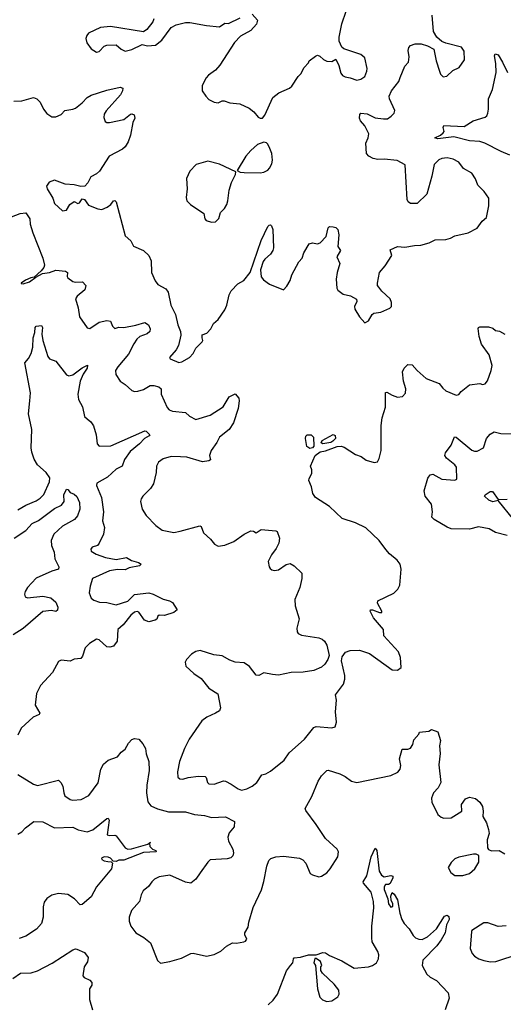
# Model space of a CAD drawing. Extents: x 2133489 to 2292442, y 756223 to 916462.
# Tile 371 of 463: x 2257348 to 2261044, y 845777 to 853310. Entities that reach past the tile are written whole.
import ezdxf

# ---------------------------------------------------------------- set-up
doc = ezdxf.new("R2010")
doc.units = 0

msp = doc.modelspace()

# ---------------------------------------------------------------- linework, layer by layer
at = {"layer": '0CON20XD'}
for points in [[(2257304.1, 852685.9), (2257365, 852688), (2257455, 852714.2), (2257478.8, 852705), (2257505, 852678), (2257529.4, 852625), (2257555, 852592), (2257595, 852566.2), (2257625, 852566.2), (2257665, 852583.8), (2257694.1, 852615.9), (2257755, 852624), (2257775, 852634), (2257826.4, 852673.6), (2257865, 852714.4), (2257895, 852731.1), (2258015, 852770.6), (2258115, 852794.2), (2258136.2, 852785), (2258134, 852765), (2258119.2, 852735), (2258008.3, 852611.7), (2257995, 852587.5), (2257990.8, 852560.8), (2258001.7, 852531.7), (2258015, 852522), (2258035, 852522), (2258143.9, 852546.1), (2258195, 852587.5), (2258205, 852590), (2258223, 852583), (2258228.8, 852555), (2258213.3, 852523.3), (2258196, 852425), (2258177.1, 852375), (2258153.4, 852336.6), (2258135, 852319.2), (2258032, 852265), (2257958.2, 852151.8), (2257935, 852130), (2257892.4, 852107.6), (2257868.8, 852061.2), (2257845, 852036.7), (2257816.4, 852033.6), (2257765, 852047.5), (2257695, 852052.2), (2257615, 852081.4), (2257573.2, 852066.8), (2257554.2, 852035), (2257558, 852015), (2257601.2, 851945), (2257615, 851902.5), (2257675, 851847.5), (2257705, 851852.5), (2257732.5, 851895), (2257765, 851920), (2257793.6, 851903.6), (2257805, 851907.5), (2257825, 851940), (2257843, 851933), (2257875, 851890), (2257945, 851862.5), (2257975, 851857.5), (2258017.5, 851875), (2258043.9, 851896.1), (2258065, 851923.3), (2258075, 851927.5), (2258085, 851917.5), (2258153.8, 851655), (2258196.8, 851616.8), (2258217.5, 851577.5), (2258294.4, 851544.4), (2258334, 851505), (2258354.2, 851465), (2258356, 851375), (2258383, 851313), (2258405, 851283.3), (2258465, 851251.2), (2258484, 851225), (2258504.2, 851125), (2258539.2, 851055), (2258557.1, 850975), (2258576, 850925), (2258579.2, 850895), (2258563, 850817), (2258544, 850785), (2258493.3, 850725), (2258497.5, 850715), (2258565, 850686), (2258587.9, 850692.1), (2258646.7, 850725), (2258673.3, 850755), (2258693.9, 850796.1), (2258742.5, 850845), (2258747.5, 850855), (2258743.3, 850875), (2258741.7, 850898.3), (2258778.3, 850911.7), (2258810, 850945), (2258828.8, 850985), (2258865, 851016.2), (2258915, 851090), (2258931.4, 851125), (2258950, 851205), (2258963.9, 851236.1), (2259015, 851289.2), (2259061.2, 851315), (2259109.2, 851375), (2259195, 851620), (2259245, 851727.5), (2259255, 851737.5), (2259265, 851740), (2259273, 851733), (2259283.3, 851705), (2259288.8, 851565), (2259283.8, 851545), (2259263.8, 851515), (2259221.3, 851478.7), (2259209.7, 851460.3), (2259189.4, 851395), (2259192.8, 851342.8), (2259210.6, 851320.6), (2259256.8, 851286.8), (2259365, 851243.8), (2259389.7, 851270.3), (2259414.3, 851315.7), (2259427.5, 851357.5), (2259481.7, 851458.3), (2259506.2, 851485), (2259518.8, 851525), (2259560, 851595), (2259585, 851602.5), (2259625, 851593.8), (2259645, 851603.3), (2259689.7, 851650.3), (2259705, 851717.5), (2259715, 851727.5), (2259745, 851726.2), (2259765, 851720), (2259778.8, 851705), (2259787.1, 851665), (2259780, 851575), (2259800, 851545), (2259772.5, 851495), (2259794.3, 851445), (2259774.4, 851375), (2259767.5, 851325), (2259772, 851255), (2259779.7, 851239.7), (2259820.9, 851210.9), (2259877.5, 851197.5), (2259922.5, 851172.5), (2259923.8, 851155), (2259907.1, 851115), (2259910, 851095), (2259945, 851036.2), (2259985, 850990), (2260013.8, 851005), (2260043.3, 851055), (2260055, 851063.3), (2260108.8, 851071.2), (2260177.7, 851102.3), (2260190, 851115), (2260190, 851145), (2260178.8, 851175), (2260115, 851233.3), (2260092.7, 851262.7), (2260083.8, 851275), (2260083.8, 851295), (2260098.8, 851375), (2260142.3, 851427.7), (2260192.5, 851505), (2260180, 851550), (2260235, 851573.8), (2260291.2, 851568.8), (2260365, 851582), (2260415, 851584), (2260477.3, 851602.7), (2260523.9, 851626.1), (2260605, 851627.5), (2260641.7, 851638.3), (2260675, 851656.7), (2260775, 851680), (2260845, 851713.8), (2260882.1, 851767.9), (2260915, 851797.5), (2260934.2, 851885), (2260933.8, 851945), (2260898.8, 851995), (2260850, 852045), (2260833, 852093), (2260805, 852136.7), (2260740.7, 852170.7), (2260705, 852218.6), (2260662, 852242), (2260615, 852252.2), (2260575, 852247.8), (2260552.6, 852237.4), (2260515, 852202.5), (2260498.6, 852111.4), (2260460, 851975), (2260387, 851903), (2260335, 851904), (2260316.7, 851915), (2260308.8, 851935), (2260295, 852200), (2260233, 852233), (2260135, 852241.9), (2260085, 852239.2), (2260048.7, 852248.7), (2260015.5, 852265.5), (2260000, 852285), (2259992.9, 852365), (2260011.1, 852405), (2260015.5, 852435.5), (2259987.1, 852497.1), (2259952, 852535), (2259946, 852555), (2259947.5, 852585), (2259956.7, 852593.3), (2260005, 852589.2), (2260065, 852560), (2260128.3, 852551.7), (2260158.3, 852551.7), (2260187.7, 852572.3), (2260210, 852595), (2260216.2, 852615), (2260174, 852705), (2260171.2, 852725), (2260190, 852765), (2260245, 852838), (2260255, 852866.2), (2260292.5, 852955), (2260318.8, 852985), (2260323.8, 853025), (2260316.2, 853075), (2260322.3, 853097.7), (2260335, 853112.5), (2260370, 853125), (2260416.1, 853126.1), (2260465, 853110), (2260513.3, 853085), (2260531.2, 852995), (2260556.1, 852916.1), (2260565, 852892.5), (2260585, 852873.3), (2260613.6, 852876.4), (2260659.5, 852920.5), (2260705.8, 852944.2), (2260747.3, 853002.7), (2260745, 853070), (2260725, 853100), (2260605, 853130), (2260575, 853143.8), (2260536.2, 853175), (2260510.3, 853220.3), (2260500, 853345)], [(2258373.3, 853315), (2258366.1, 853293.9), (2258320, 853235), (2258295, 853216.7), (2258042.3, 853257.7), (2257965, 853250), (2257875, 853206.2), (2257861.7, 853188.3), (2257853.3, 853165), (2257861.7, 853131.7), (2257895, 853087.5), (2257935, 853060), (2257955, 853066), (2257993.9, 853106.1), (2258015, 853114.5), (2258085, 853116.5), (2258125, 853083.3), (2258155, 853068.6), (2258205, 853080.8), (2258285, 853120), (2258325, 853108.8), (2258385, 853114), (2258435, 853152), (2258505, 853250), (2258545, 853271.2), (2258615, 853288.8), (2258648.3, 853288.3), (2258775, 853264), (2258875, 853256.2), (2258915, 853282), (2258945, 853280), (2259033.3, 853325)], [(2259125, 853352.5), (2259166.7, 853305), (2259158.8, 853275), (2259114.3, 853225.7), (2259035, 853182.5), (2258989.2, 853135), (2258878.3, 852961.7), (2258845, 852924.2), (2258791.2, 852885), (2258773.8, 852865), (2258743.8, 852805), (2258743.3, 852765), (2258770, 852725), (2258795, 852700), (2258835, 852678.8), (2258865, 852673.3), (2258895, 852688.8), (2258911.7, 852688.3), (2258955, 852673.8), (2259030, 852665), (2259103, 852633), (2259137.5, 852605), (2259170, 852565), (2259185, 852557.5), (2259205, 852557.5)], [(2259205, 852557.5), (2259221.7, 852578.3), (2259283.3, 852715), (2259328.8, 852751.2), (2259410, 852785), (2259429.3, 852800.7), (2259477.5, 852875), (2259497.5, 852895), (2259522.5, 852945), (2259555, 852980), (2259560, 852995), (2259608.3, 853031.7), (2259625, 853037.5), (2259641.7, 853031.7), (2259670, 853005), (2259695, 852992.5), (2259735, 852990), (2259765, 853007.5), (2259788.5, 852958.5), (2259801.7, 852901.7), (2259815, 852883.3), (2259835, 852871.2), (2259875, 852866), (2259925, 852846), (2259955, 852854.2), (2259985.8, 852875), (2260001.4, 852915), (2260002.9, 852935), (2259985, 853016.7), (2259955, 853043.3), (2259825, 853086), (2259810.3, 853100.3), (2259789.2, 853145), (2259789.2, 853175), (2259810.9, 853279.1), (2259842.5, 853375)], [(2261095, 852272.2), (2261028.8, 852301.2), (2260902.5, 852365), (2260865, 852377.5), (2260785, 852382.1), (2260665, 852412.9), (2260545, 852397.5), (2260522, 852405), (2260565, 852425.8), (2260585.8, 852445), (2260591.4, 852455), (2260585.8, 852485), (2260590.6, 852499.4), (2260745, 852492.5), (2260815, 852536), (2260905, 852564.2), (2260918, 852575), (2260926.6, 852593.4), (2260930, 852625), (2260930, 852705), (2260962.9, 852775), (2260988.5, 852905), (2260987.5, 852975), (2260976.2, 853033.8), (2260981.2, 853048.8), (2261005, 853041.2), (2261038.9, 852985), (2261075.5, 852905)], [(2259185, 852138), (2259215, 852144), (2259245, 852158.8), (2259257.3, 852172.7), (2259275, 852207.5), (2259280, 852235), (2259276, 852285), (2259261.2, 852325), (2259245, 852357.5), (2259235, 852367.5), (2259215, 852373.3), (2259165, 852353.8), (2259115, 852310), (2259076.7, 852265), (2259010, 852155), (2259033, 852143), (2259065, 852140), (2259185, 852138)], [(2258815, 851760), (2258845, 851763.3), (2258870.7, 851789.3), (2258883.3, 851835), (2258914.1, 851865.9), (2258931.2, 851895), (2258940, 851925), (2258948, 852005), (2258966.2, 852065), (2258997.5, 852125), (2259000, 852145), (2258875, 852203.3), (2258785, 852228), (2258697.3, 852202.7), (2258648.8, 852151.2), (2258624, 852095), (2258628.8, 852015), (2258619.3, 851949.3), (2258626.7, 851925), (2258653.3, 851895), (2258755.9, 851825.9), (2258763.3, 851785), (2258773.6, 851773.6), (2258815, 851760)], [(2257285, 851802.5), (2257353, 851827), (2257395, 851832.5), (2257425, 851786.2), (2257429.4, 851745), (2257449.7, 851679.7), (2257525, 851484.4), (2257538.1, 851431.9), (2257532.9, 851415), (2257512.4, 851387.6), (2257460, 851340), (2257433.9, 851336.1), (2257392.8, 851317.2), (2257359.2, 851295), (2257360.3, 851290.3), (2257375, 851289.1), (2257424.4, 851305), (2257470.3, 851339.7), (2257523.2, 851366.8), (2257575, 851374.6), (2257623.9, 851393.9), (2257697.5, 851385), (2257712.5, 851375), (2257711.2, 851345), (2257716.7, 851335), (2257755, 851308), (2257775, 851301.4), (2257827.5, 851305), (2257854, 851275), (2257846.4, 851243.6), (2257786.2, 851195), (2257776, 851175), (2257795.7, 851105), (2257805, 851037.5), (2257865, 850952.5), (2257885, 850947.5), (2257955, 850995.8), (2258015, 851008.8), (2258043.3, 851003.3), (2258056.7, 850965), (2258075, 850946.7), (2258105, 850958), (2258145, 850955.7), (2258235, 850971.5), (2258304.2, 850994.2), (2258333.8, 850975), (2258345.8, 850945), (2258343.8, 850925), (2258323.4, 850906.6), (2258266, 850885), (2258244.2, 850865), (2258219.7, 850830.3), (2258179.7, 850750.3), (2258098.8, 850655), (2258081.2, 850625), (2258084, 850595), (2258115, 850543.3), (2258155, 850520), (2258205, 850473.8), (2258225, 850466), (2258251.3, 850468.7), (2258295, 850481.1), (2258345, 850512.2), (2258372.2, 850512.2), (2258411.3, 850501.3), (2258429.2, 850485), (2258429.4, 850445), (2258475, 850343.8), (2258491.2, 850325), (2258515, 850315.7), (2258615, 850305.7), (2258646.8, 850276.8), (2258695, 850250), (2258805, 850284), (2258903, 850347), (2258950, 850425), (2258995, 850447.5), (2259023.3, 850415), (2259026.2, 850395), (2259017.5, 850335), (2258982.9, 850225), (2258949.2, 850175), (2258875, 850116), (2258854.2, 850075), (2258811.2, 850015), (2258800, 849975), (2258806.4, 849943.6), (2258795, 849933.8), (2258745, 849926.2), (2258625, 849961.9), (2258576.3, 849966.3), (2258505, 849968.5), (2258445, 849950), (2258410, 849925), (2258392.9, 849895), (2258390, 849845), (2258370.3, 849759.7), (2258347.9, 849722.1), (2258290, 849665), (2258276.1, 849643.9), (2258272, 849625), (2258284, 849565), (2258315, 849516.7), (2258389.1, 849439.1), (2258437.5, 849405), (2258525, 849387.5), (2258575, 849395.7), (2258725, 849438.8), (2258735, 849432.5), (2258752.5, 849385), (2258806.4, 849336.4), (2258837, 849297), (2258865, 849283.3), (2258915, 849288.8), (2258985, 849317.5), (2259065, 849374), (2259115, 849400), (2259135, 849398), (2259155, 849383.3), (2259195, 849408.8), (2259305, 849400), (2259316.7, 849395), (2259333.9, 849343.9), (2259327.5, 849305), (2259309.2, 849265), (2259272, 849215), (2259246.2, 849165), (2259253.8, 849125), (2259262.3, 849112.3), (2259275, 849101.2), (2259295, 849096.2), (2259325, 849100.8), (2259385, 849142.9), (2259415, 849148.6), (2259445, 849132.5), (2259505.6, 849075), (2259505.6, 849035), (2259489.5, 848965), (2259451.4, 848875), (2259454.1, 848825.9), (2259483.2, 848725), (2259465.4, 848655), (2259467.9, 848627.9), (2259477.5, 848615), (2259502.1, 848602.1), (2259635, 848581.5), (2259659.8, 848569.8), (2259676.9, 848555), (2259694.4, 848525), (2259712.2, 848445), (2259704.5, 848415.5), (2259680.6, 848379.4), (2259653.7, 848356.3), (2259595, 848331.5), (2259515, 848317.3), (2259423.9, 848316.1), (2259325, 848295.8), (2259280.8, 848299.2), (2259215, 848313.1), (2259175, 848293.3), (2259155, 848296.2), (2259105, 848360.8), (2259065, 848388.8), (2258995, 848395.8), (2258955, 848409.4), (2258895, 848443.3), (2258832.1, 848452.1), (2258727, 848483), (2258695, 848476.7), (2258662.5, 848455), (2258623.6, 848416.4), (2258612.5, 848395), (2258617.5, 848365), (2258678.3, 848308.3), (2258735, 848268.8), (2258793.3, 848195), (2258862.3, 848152.3), (2258883.3, 848045), (2258875, 848023.3), (2258845.9, 848004.1), (2258777.5, 847975), (2258741.2, 847945), (2258644.2, 847805), (2258608.1, 847735), (2258570.6, 847635), (2258554.2, 847555), (2258556.2, 847516.2), (2258572.3, 847502.3), (2258595, 847498.8), (2258635, 847512), (2258713.9, 847523.9), (2258765, 847520), (2258773.6, 847513.6), (2258783.8, 847475), (2258795, 847463.8), (2258835, 847462.5), (2258905, 847485.8), (2258920, 847485), (2258965, 847462), (2259016.7, 847425), (2259043.9, 847416.1), (2259085, 847425.8), (2259125, 847445.8), (2259160.8, 847475), (2259197.7, 847532.3), (2259229.5, 847540.5), (2259265, 847560.8), (2259370, 847645), (2259408.8, 847701.2), (2259524.2, 847805.8), (2259595, 847893.8), (2259615, 847902), (2259735, 847893.3), (2259759.3, 847900.7), (2259768.8, 847935), (2259762, 848015), (2259769.2, 848105), (2259760.8, 848145), (2259823.4, 848226.6), (2259834.4, 848265), (2259832.6, 848292.6), (2259807.5, 848405), (2259812, 848435), (2259837.6, 848472.4), (2259875, 848484.3), (2259945.8, 848485.8), (2260021.7, 848461.7), (2260195, 848336.7), (2260235, 848332.5), (2260262.5, 848355), (2260259.3, 848429.3), (2260242.5, 848475), (2260130, 848595), (2260128, 848645), (2260053.3, 848735), (2260026.2, 848785), (2260030, 848795), (2260044.3, 848795.7), (2260097.5, 848775), (2260115.8, 848774.2), (2260115.6, 848785), (2260083.2, 848845), (2260085.5, 848865), (2260207.7, 848922.3), (2260237.6, 848952.4), (2260254.3, 848985), (2260262.9, 849105), (2260255, 849143.3), (2260234.2, 849175), (2260175, 849222.5), (2260147.1, 849257.1), (2260096, 849325), (2259993.4, 849423.4), (2259915, 849460), (2259813.6, 849493.6), (2259715, 849586.2), (2259608.8, 849655), (2259588.8, 849685), (2259578.8, 849735), (2259558.8, 849785), (2259560.5, 849799.5), (2259581.7, 849838.3), (2259581.2, 849865), (2259572, 849895), (2259607.5, 849975), (2259644, 850005), (2259685, 850011.3), (2259775, 850043.8), (2259806.3, 850046.4), (2259828.8, 850038.8), (2259915, 849982.5), (2259957, 849967), (2259995, 849940), (2260057, 849923), (2260083, 849927), (2260096.4, 849953.6), (2260110.8, 850015), (2260110.6, 850205)], [(2257335, 849560.6), (2257395.4, 849594.6), (2257475, 849628.9), (2257505, 849649.4), (2257531.7, 849678.3), (2257575.5, 849775), (2257577.3, 849805), (2257550.5, 849845), (2257484.2, 849904.2), (2257458.7, 849948.7), (2257440.9, 850000.9), (2257436.8, 850035), (2257442.1, 850175), (2257415.6, 850295), (2257425.7, 850394.3), (2257430.8, 850455), (2257387.5, 850685), (2257415, 850716.7), (2257437.1, 850755), (2257449.2, 850805), (2257452, 850875), (2257464.3, 850915.7), (2257465.7, 850955), (2257474.6, 850965.4), (2257515, 850969.2), (2257521.9, 850955), (2257518.2, 850905), (2257524, 850855), (2257562.3, 850732.3), (2257576.4, 850716.4), (2257625, 850696.7), (2257705, 850594), (2257725, 850584.3), (2257755, 850593.5), (2257825, 850645.4), (2257865.6, 850665.6), (2257862.9, 850645), (2257832.2, 850597.8), (2257810.3, 850545), (2257791.5, 850445), (2257797.1, 850405), (2257828.9, 850348.9), (2257844.4, 850275), (2257865, 850255.7), (2257893.1, 850233.1), (2257912.6, 850202.6), (2257931.5, 850135), (2257940.8, 850065), (2257955, 850046.2), (2258045, 850050.9), (2258305, 850163.8), (2258315, 850161.2), (2258342.5, 850135), (2258337.5, 850125), (2258303.1, 850106.9), (2258265, 850066), (2258193.3, 850006.7), (2258148.5, 849945), (2258130.8, 849895), (2258085, 849870.5), (2258019.4, 849810.6), (2257938, 849765), (2257935.8, 849745), (2257972.7, 849655), (2257989.5, 849545), (2257981.4, 849475), (2257997.1, 849425), (2257990, 849375), (2257955.8, 849305), (2257942.1, 849287.9), (2257902.5, 849275), (2257890.7, 849259.3), (2257894.1, 849244.1), (2257932.1, 849222.1), (2258005, 849195.8), (2258085, 849179.2), (2258165, 849196.2), (2258202.1, 849172.1), (2258255, 849158), (2258276.7, 849145), (2258265, 849132), (2258184.4, 849115.6), (2258155, 849102), (2258095, 849104.3), (2258035, 849094.4), (2257905.9, 849034.1), (2257886, 848975), (2257879.2, 848925), (2257895, 848883.8), (2257915, 848870), (2257957.5, 848855), (2258015, 848851.4), (2258085, 848832.7), (2258175, 848861.5), (2258226.8, 848913.2), (2258335, 848924.2), (2258367.5, 848915), (2258445.7, 848875.7), (2258493.9, 848863.9), (2258515, 848850), (2258551.2, 848795), (2258525, 848775.8), (2258455, 848752.5), (2258415, 848753.3), (2258403.9, 848746.1), (2258395.9, 848724.1), (2258382.5, 848715), (2258335, 848702.5), (2258301.2, 848715), (2258258.5, 848778.5), (2258245, 848783.3), (2258225, 848777.9), (2258197.8, 848755), (2258139.8, 848680.2), (2258098.8, 848645), (2258092.5, 848555), (2258065, 848518), (2258038.3, 848508.3), (2258015, 848512.5), (2257955, 848565.7), (2257935, 848570.6), (2257881.3, 848538.7), (2257849.4, 848505), (2257829.2, 848440.8), (2257815, 848423.3), (2257765, 848418.8), (2257735, 848401.2), (2257665, 848411.2), (2257645, 848400), (2257600, 848315), (2257506, 848215), (2257476, 848155), (2257466.2, 848065), (2257501.2, 848005), (2257496.7, 847995), (2257451.2, 847975), (2257359.5, 847890.5), (2257333.4, 847836.6)], [(2260110.6, 850205), (2260117.3, 850262.7), (2260144.2, 850345), (2260145, 850457.5), (2260155, 850460), (2260195, 850436), (2260235, 850421.2), (2260275, 850427.5), (2260297.7, 850452.3), (2260300, 850485), (2260280.8, 850545), (2260274.5, 850615), (2260286.9, 850645), (2260315, 850671.8), (2260348.8, 850668.8), (2260385, 850626), (2260455, 850565.7), (2260555, 850527.5), (2260580.9, 850490.9), (2260605, 850471.2), (2260685, 850436.7), (2260705, 850443.3), (2260721.2, 850465), (2260785, 850516), (2260865, 850526.2), (2260885, 850520), (2260905, 850523.3), (2260923.9, 850546.1), (2260952.5, 850625), (2260960, 850665), (2260935, 850746.7), (2260877, 850827), (2260858.6, 850885), (2260853.1, 850946.9), (2260854.4, 850955.6), (2260865, 850960), (2260931.2, 850958.8), (2260965, 850948.8), (2260985, 850932.5), (2261015.9, 850925.9), (2261055, 850903.3)], [(2259565, 850030), (2259542.5, 850045), (2259532.3, 850105), (2259535, 850123.3), (2259545, 850134), (2259575, 850133.3), (2259592.5, 850115), (2259597, 850047), (2259585, 850033.6), (2259565, 850030)], [(2259665, 850064.5), (2259651.7, 850071.7), (2259659.5, 850090.5), (2259745, 850137.5), (2259758.3, 850128.3), (2259761.2, 850105), (2259740.8, 850085), (2259725, 850075.7), (2259665, 850064.5)], [(2261075, 849363.3), (2260985.6, 849385.6), (2260935, 849415.7), (2260855, 849431.1), (2260785, 849413.1), (2260645, 849415.6), (2260615, 849427.3), (2260515.5, 849485.5), (2260499.2, 849505), (2260504.4, 849545), (2260495, 849603.3), (2260447.5, 849665), (2260440, 849705), (2260468, 849802), (2260485, 849827.5), (2260505, 849832), (2260575, 849795.6), (2260675, 849785.8), (2260690, 849795), (2260687.4, 849887.4), (2260675, 849904.3), (2260611.2, 849955), (2260596.7, 849975), (2260603.8, 849995), (2260645.6, 850055), (2260671.7, 850118.3), (2260685, 850116.2), (2260805, 850016.2), (2260825, 850008), (2260845, 850010), (2260893.8, 850035), (2260915.8, 850105), (2260945, 850140), (2260975, 850155.8), (2261024.3, 850144.3), (2261125, 850142.5)], [(2257307, 849343), (2257395, 849401.5), (2257443.3, 849455), (2257491.6, 849478.4), (2257615, 849570), (2257666.7, 849595), (2257687.3, 849622.7), (2257686.7, 849675), (2257705, 849717.5), (2257716.1, 849716.1), (2257735, 849692.5), (2257765, 849680), (2257785, 849663.3), (2257805.6, 849615), (2257808.9, 849565), (2257790, 849515), (2257768, 849485), (2257674.7, 849435.3), (2257609.5, 849375), (2257588.6, 849325), (2257592, 849288), (2257612.9, 849235), (2257616.9, 849185), (2257647.3, 849125), (2257646, 849105), (2257595, 849090.5), (2257473.9, 849036.1), (2257407.8, 848965), (2257389.4, 848935), (2257384.4, 848914.4), (2257391.2, 848895), (2257407.5, 848887.5), (2257525, 848898.9), (2257585, 848887.3), (2257625, 848852.5), (2257639.1, 848815), (2257636.9, 848793.1), (2257625, 848783.3), (2257591.2, 848791.2), (2257525, 848782.5), (2257375, 848651.9), (2257298, 848605)], [(2261124.5, 849484.5), (2261005, 849632.5), (2260965, 849621.1), (2260934.2, 849635), (2260900, 849665), (2260906, 849675), (2260945, 849700.6), (2260961.4, 849701.4), (2261005, 849640), (2261075, 849641.8)], [(2257334.2, 847535), (2257455, 847462.5), (2257485, 847452.5), (2257645, 847493.3), (2257663.8, 847475), (2257677.3, 847447.3), (2257684.3, 847395), (2257693.4, 847373.4), (2257733.3, 847345), (2257755, 847340), (2257817, 847343), (2257875.4, 847374.6), (2257948.7, 847471.3), (2257968.9, 847575), (2257989.4, 847615), (2258025, 847644.4), (2258095, 847671.4), (2258122.5, 847705), (2258155, 847730), (2258180, 847775), (2258205, 847802.5), (2258225, 847811.9), (2258258.8, 847805), (2258289.6, 847769.6), (2258308.5, 847735), (2258314.6, 847694.6), (2258335.6, 847635), (2258336.9, 847565), (2258319.5, 847455), (2258316.7, 847395), (2258326.8, 847326.8), (2258350, 847295), (2258402.2, 847272.2), (2258485, 847250.6), (2258615, 847250.4), (2258685, 847228.2), (2258760.5, 847220.5), (2258815, 847207.1), (2258921.5, 847211.5), (2258988.8, 847175), (2258987.8, 847135), (2258950.4, 847089.6), (2258938.1, 847055), (2258944.1, 847025), (2258976.2, 846965), (2258981.8, 846935), (2258977.4, 846912.6), (2258961.4, 846898.6), (2258935, 846890.4), (2258805, 846881.4), (2258785, 846864), (2258727, 846783), (2258694.3, 846735), (2258655, 846703.3), (2258615, 846711.5), (2258495, 846764.4), (2258415, 846753.5), (2258378.6, 846735), (2258356.9, 846715), (2258332.6, 846677.4), (2258292.9, 846645), (2258277.1, 846615), (2258264.2, 846565), (2258203.8, 846495), (2258184, 846445), (2258184.1, 846414.1), (2258197.5, 846375), (2258235.8, 846325), (2258298.1, 846288.1), (2258347.4, 846247.4), (2258402.3, 846112.3), (2258425, 846093.3), (2258495, 846104.2), (2258585, 846130.8), (2258655, 846165.8), (2258675, 846167.5), (2258775, 846146), (2258835, 846158), (2258885, 846184), (2258928.3, 846221.7), (2258975, 846248), (2259005, 846245.8), (2259060, 846255), (2259075, 846261.2), (2259084, 846275), (2259069.5, 846309.5), (2259069.2, 846325), (2259095, 846367.5), (2259099.2, 846405), (2259132.4, 846517.6), (2259195.7, 846654.3), (2259214.3, 846715.7), (2259237.1, 846835), (2259252.6, 846877.4), (2259266.7, 846893.3), (2259305.4, 846904.6), (2259365, 846910.9), (2259485.5, 846895.5), (2259512.4, 846882.4), (2259535, 846856.2), (2259568.3, 846778.3), (2259585, 846766.7), (2259633.6, 846753.6), (2259655, 846756.7), (2259695, 846783.3), (2259722, 846815), (2259780, 846905), (2259784, 846945), (2259773.8, 846965), (2259685.8, 847045), (2259615, 847154), (2259535, 847260), (2259530.8, 847275), (2259581.7, 847368.3), (2259628.8, 847485), (2259654.2, 847525.8), (2259695, 847566.7), (2259705, 847568.8), (2259795, 847540), (2259835, 847520), (2259884.3, 847484.3), (2259925, 847474.2), (2260185, 847527.5), (2260237, 847553), (2260256.2, 847575), (2260260, 847605), (2260250, 847655), (2260271.7, 847728.3), (2260315, 847729.2), (2260335, 847736.7), (2260353.3, 847765), (2260359.3, 847800.7), (2260400, 847845), (2260405, 847860), (2260475, 847867.5), (2260495, 847880), (2260543, 847863), (2260563.3, 847795), (2260556.7, 847755), (2260562.5, 847695), (2260550.9, 847609.1), (2260566.2, 847475), (2260547.3, 847432.7), (2260511.2, 847395), (2260496.1, 847353.9), (2260498, 847325), (2260545, 847228.8), (2260568.8, 847208.8), (2260590.9, 847200.9), (2260645, 847204.3), (2260726.7, 847255), (2260725.8, 847305), (2260755, 847350), (2260785, 847361.2), (2260830.7, 847350.7), (2260865, 847322.5), (2260885, 847290), (2260891.2, 847255), (2260886.7, 847215), (2260915.6, 847165.6), (2260931.2, 847115), (2260936.1, 847083.9), (2260920, 847035), (2260922.5, 846975), (2260930.7, 846960.7), (2260955, 846951.2), (2261013, 846953), (2261055, 846927.5)], [(2257335, 847078.8), (2257365, 847095.8), (2257392.9, 847127.1), (2257457.5, 847175), (2257525, 847173.6), (2257615, 847127.1), (2257753.6, 847133.6), (2257795, 847111.5), (2257865, 847095.6), (2257906.9, 847113.1), (2258015, 847200), (2258025, 847202.5), (2258031.2, 847185), (2258017.5, 847075), (2258037.5, 847067.5), (2258075, 847071.4), (2258085, 847067.1), (2258153.3, 846973.3), (2258175, 846965.4), (2258202.4, 846967.6), (2258327.5, 847002.5), (2258347.5, 847017.5), (2258340, 847010), (2258343.3, 846985), (2258364.2, 846964.2), (2258387.5, 846955), (2258390, 846945), (2258295, 846939.5), (2258145, 846880.9), (2258105, 846878.8), (2258085, 846870), (2258061.7, 846871.7), (2258041.2, 846895), (2258025, 846902.7), (2257993.3, 846905), (2257974, 846896), (2257975.6, 846885), (2257995, 846873.9), (2258020.6, 846869.4), (2258047.5, 846867.5), (2258057.5, 846857.5), (2258050, 846815), (2257936.2, 846675), (2257895, 846598.8), (2257825, 846540), (2257809.3, 846539.3), (2257767.5, 846585), (2257717, 846617), (2257645.7, 846624.3), (2257595, 846611.4), (2257555, 846587.1), (2257535, 846560), (2257527.9, 846522.1), (2257528.6, 846445), (2257514.3, 846395), (2257476.6, 846353.4), (2257395, 846297.8), (2257345, 846281.9)], [(2259246.8, 845773.2), (2259285, 845808.8), (2259317.5, 845855), (2259387, 846033), (2259416.7, 846075), (2259436.2, 846095), (2259440, 846125), (2259446.7, 846133.3), (2259495, 846137.5), (2259555, 846155.8), (2259615, 846156.2), (2259665, 846173.8), (2259685, 846171.2), (2259715, 846151.2), (2259809.5, 846109.5), (2259905, 846054), (2260015, 846063.8), (2260045, 846073.8), (2260075, 846094.6), (2260091.6, 846125), (2260093, 846155), (2260085, 846181.1), (2260043.1, 846255), (2260038.5, 846285), (2260039.1, 846375), (2260054, 846516), (2260053.5, 846563.5), (2260034.3, 846635), (2259976, 846705), (2259974, 846715), (2260000.4, 846759.6), (2260035, 846906), (2260065, 846972), (2260077.5, 846955), (2260094.6, 846795.4), (2260113.1, 846765)], [(2260675, 846763.8), (2260735, 846764), (2260785, 846778.8), (2260825.6, 846814.4), (2260856.2, 846865), (2260856.4, 846916.4), (2260836.1, 846926.1), (2260816.1, 846926.1), (2260705, 846902.5), (2260675, 846889.2), (2260645, 846863.3), (2260622.5, 846825), (2260642.5, 846785), (2260675, 846763.8)], [(2260113.1, 846765), (2260135, 846752.9), (2260185, 846763.8), (2260198.8, 846758.8), (2260200, 846745), (2260179.1, 846700.9), (2260166.1, 846693.9), (2260145, 846694.4), (2260133.3, 846676.7), (2260134.2, 846655), (2260160.8, 846585), (2260166.7, 846545), (2260185, 846520.8), (2260200, 846525), (2260200.8, 846545), (2260188.1, 846575), (2260185.7, 846605), (2260195, 846633.3), (2260210.3, 846620.3), (2260235.8, 846575.8), (2260253.8, 846475), (2260270, 846425), (2260286.7, 846395), (2260324.1, 846354.1), (2260355, 846302.5), (2260372.5, 846285), (2260400, 846275), (2260424.3, 846274.3), (2260465, 846292.5), (2260533.6, 846355), (2260595, 846452.1), (2260615, 846458.8), (2260628.8, 846448.8), (2260629.4, 846425), (2260611.2, 846385), (2260599.1, 846325), (2260570.3, 846269.7), (2260535.8, 846224.2), (2260428.6, 846115), (2260424.4, 846074.4), (2260458.7, 846008.7), (2260484.5, 845984.5), (2260535, 845960), (2260623.3, 845865), (2260630, 845825), (2260601.2, 845735)], [(2261065, 846377.5), (2261005, 846372.5), (2260925, 846400), (2260895, 846400), (2260805, 846342.5), (2260800, 846335), (2260790.8, 846205), (2260806.2, 846165), (2260823.3, 846145), (2260856.1, 846126.1), (2260895, 846113.3), (2260947, 846103), (2260986.1, 846103.9), (2261165, 846163.3)], [(2257295, 845974.2), (2257354.3, 846015.7), (2257435, 846018.1), (2257485, 846033.1), (2257597.6, 846092.4), (2257755, 846193.8), (2257775, 846201.2), (2257785, 846198.8), (2257844.1, 846174.1), (2257871.2, 846135), (2257867.7, 846102.3), (2257842, 846065), (2257830, 845995), (2257841.7, 845981.7), (2257885, 845961.5), (2257898.5, 845945), (2257898.9, 845925), (2257881.4, 845895), (2257882.9, 845815), (2257904.3, 845735)], [(2259695, 845800), (2259735, 845803.8), (2259780, 845835), (2259790, 845855), (2259788, 845885), (2259752.7, 845932.7), (2259662.5, 846015), (2259650, 846035), (2259650, 846065), (2259657.5, 846075), (2259647.5, 846105), (2259615, 846127.5), (2259603, 846127), (2259597.5, 846095), (2259610, 846075), (2259624, 845895), (2259642.3, 845832.3), (2259661.7, 845811.7), (2259695, 845800)]]:
    msp.add_lwpolyline(points, dxfattribs=at)

doc.saveas('drawing.dxf')
